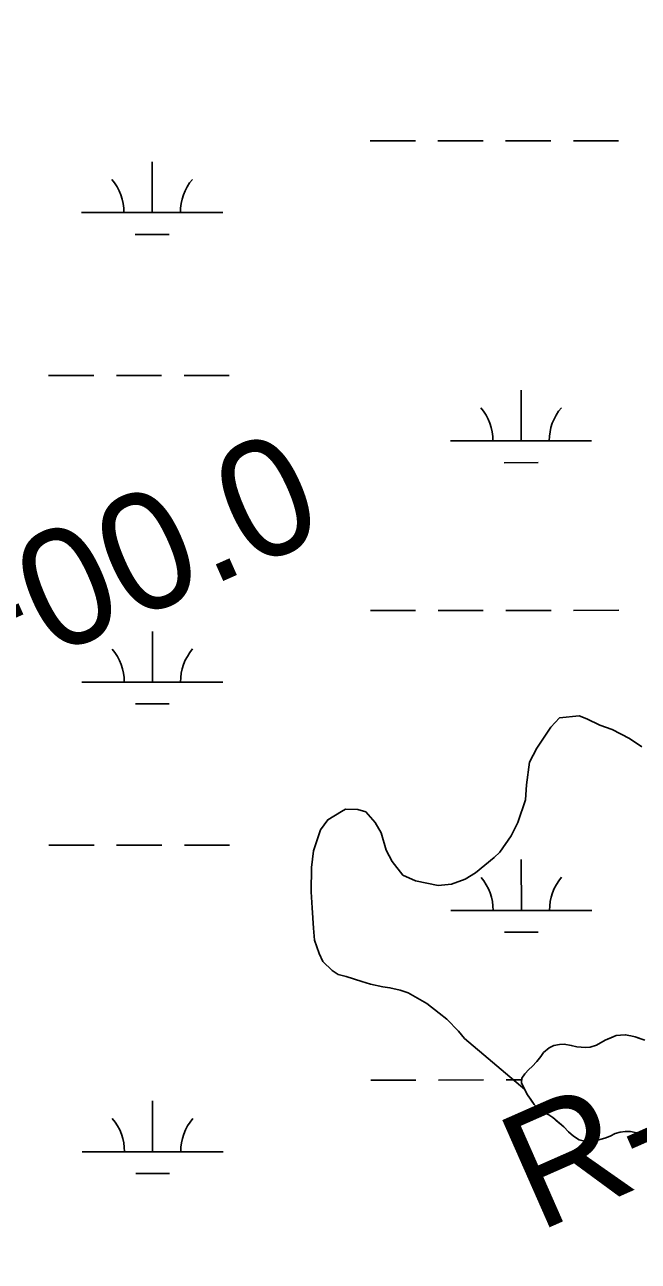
# Model space of a CAD drawing. Extents: x 3279314 to 3317160, y 734079 to 759431.
# Drawn here: x 3303655 to 3304090, y 755896 to 756772 of the extents above; entities that cross this region are included whole.
import ezdxf

# ---------------------------------------------------------------- set-up
doc = ezdxf.new("R2010")
doc.units = 0
for name, color, linetype in [('V-RIVR-EDGE', 7, 'Continuous'), ('V-RIVR-RANG-IDEN', 7, 'Continuous'), ('V-SITE-VEGE', 7, 'Continuous'), ('V-TOPO-SHOR', 7, 'Continuous'), ('V-WETL-SWMP', 7, 'Continuous')]:
    doc.layers.add(name, color=color, linetype=linetype)

msp = doc.modelspace()

# ---------------------------------------------------------------- linework, layer by layer
at = {"layer": 'V-RIVR-EDGE'}
msp.add_spline([(3303998.95, 754506.87), (3303989.77, 754521.34), (3303978.34, 754531.32), (3303965.43, 754546.04), (3303953.53, 754564.5), (3303933.92, 754589.94), (3303926.24, 754604.65), (3303910.12, 754628.84), (3303890.77, 754660.26), (3303871.42, 754688.19), (3303840.15, 754728.6), (3303812.37, 754770.5), (3303795.5, 754793.94), (3303781.59, 754806.43), (3303767.17, 754816.92), (3303755.24, 754825.41), (3303748.3, 754835.39), (3303748.34, 754852.32), (3303743.88, 754863.29), (3303713.08, 754891.25), (3303687.75, 754915.21), (3303664.91, 754944.65), (3303641.58, 754971.59), (3303636.63, 754985.55), (3303631.69, 754999.5), (3303610.34, 755026.44), (3303587.49, 755047.91), (3303571.62, 755073.85), (3303544.82, 755111.76), (3303527.48, 755147.15), (3303499.73, 755199.51), (3303482.85, 755221.46), (3303460.51, 755247.9), (3303426.27, 755297.29), (3303396.97, 755329.72), (3303386.04, 755336.72), (3303375.58, 755336.75), (3303371.61, 755341.24), (3303369.14, 755349.21), (3303361.73, 755372.63), (3303353.31, 755394.57), (3303341.41, 755413.02), (3303327.99, 755425), (3303308.11, 755437.5), (3303291.73, 755460.45), (3303274.36, 755484.89), (3303267.93, 755499.35), (3303257.01, 755514.31), (3303246.58, 755524.79), (3303231.66, 755534.29), (3303226.7, 755540.78), (3303225.74, 755557.21), (3303214.83, 755574.17), (3303191.49, 755598.13), (3303182.54, 755603.63), (3303170.6, 755607.64), (3303167.62, 755612.13), (3303163.65, 755618.61), (3303159.72, 755637.54), (3303139.85, 755660), (3303125.95, 755674.48), (3303118.5, 755683.95), (3303111.56, 755695.42), (3303097.64, 755706.91), (3303080.78, 755731.85), (3303061.4, 755750.82), (3303040.04, 755771.29), (3303029.63, 755788.25), (3303016.75, 755815.17), (3303001.89, 755849.06), (3302980.09, 755893.43), (3302974.16, 755912.37), (3302953.33, 755943.79), (3302938.44, 755965.74), (3302935.98, 755978.19), (3302927.07, 755998.13), (3302904.24, 756028.57), (3302887.38, 756055), (3302879.45, 756071.95), (3302877.99, 756083.9), (3302878.54, 756106.31), (3302876.08, 756118.27), (3302862.21, 756149.67), (3302845.83, 756169.63), (3302822.97, 756188.61), (3302814.02, 756193.61), (3302801.08, 756194.64), (3302788.63, 756195.17), (3302782.17, 756198.67), (3302778.2, 756204.15), (3302777.22, 756214.12), (3302768.29, 756227.08), (3302754.88, 756241.56), (3302745.94, 756250.05), (3302731.05, 756268.51), (3302708.21, 756293.96), (3302697.77, 756301.95), (3302684.86, 756317.42), (3302661.04, 756350.84), (3302637.74, 756390.73), (3302617.9, 756423.15), (3302584.17, 756476.51), (3302564.34, 756511.92), (3302541.52, 756546.83), (3302524.17, 756578.24), (3302510.28, 756600.19), (3302479.52, 756643.09), (3302453.19, 756670.54), (3302439.8, 756689), (3302431.37, 756703.46), (3302405.05, 756734.89), (3302380.25, 756771.8), (3302359.4, 756800.24), (3302351.97, 756815.19), (3302323.69, 756854.6), (3302288.97, 756909.96), (3302249.26, 756961.84), (3302236.35, 756976.81), (3302225.45, 756997.75), (3302210.05, 757013.73), (3302196.65, 757031.19), (3302186.24, 757051.63), (3302167.38, 757076.08), (3302143.55, 757105.02), (3302115.24, 757134.46), (3302091.9, 757161.41), (3302068.07, 757189.85), (3302041.76, 757220.29), (3302022.91, 757249.22), (3302008.03, 757276.15), (3302002.57, 757283.13), (3301996.11, 757286.13), (3301989.16, 757297.6), (3301980.73, 757308.08), (3301970.29, 757317.57), (3301966.32, 757322.56), (3301955.93, 757348.48), (3301949.74, 757363.68), (3301940.55, 757373.16), (3301927.14, 757384.9), (3301925.65, 757389.14), (3301927.43, 757401.83), (3301925.46, 757411.54), (3301921.01, 757426.24), (3301919.54, 757434.21), (3301918.81, 757440.44), (3301914.84, 757445.43), (3301903.41, 757456.41), (3301896.47, 757469.38)], degree=3, dxfattribs=at)
at = {"layer": 'V-SITE-VEGE'}
msp.add_lwpolyline([(3304092.72, 756260.18), (3304083.92, 756265.98), (3304071.77, 756272.42), (3304062.9, 756275.43), (3304053.82, 756279.88), (3304048.29, 756282.09), (3304034.28, 756280.58), (3304028.21, 756274.02), (3304018.35, 756259.16), (3304013.08, 756249.22), (3304011.02, 756233.07), (3304010.21, 756222.46), (3304004.79, 756206.38), (3304000.1, 756196.99), (3303992, 756185.45), (3303987.99, 756181.63), (3303974.87, 756170.76), (3303967.5, 756166.46), (3303957.92, 756162.78), (3303948.39, 756161.89), (3303932.25, 756165.07), (3303923.41, 756169.2), (3303915.81, 756178.88), (3303911.53, 756186.81), (3303907.92, 756199.19), (3303903.62, 756206.56), (3303897.09, 756213.98), (3303891.54, 756215.79), (3303882.6, 756216.01), (3303879.77, 756214.39), (3303870.12, 756208.48), (3303864.92, 756201.34), (3303860.09, 756186.36), (3303858.7, 756174.65), (3303858.28, 756157.33), (3303859.13, 756146.13), (3303859.9, 756131.58), (3303860.82, 756123.17), (3303863.95, 756113.6), (3303866.61, 756107.94), (3303873.16, 756101.64), (3303877.56, 756098.73), (3303883.13, 756097.49), (3303894.22, 756093.87), (3303900.33, 756092.04), (3303909.22, 756090.15), (3303914.24, 756089.48), (3303921.46, 756087.63), (3303927.01, 756085.82), (3303940.25, 756078.24), (3303949.02, 756071.32), (3303954.52, 756067.27), (3303962.7, 756058.69), (3303967.05, 756053.56), (3304009.72, 756017.24), (3304011.64, 756013.52), (3304016.44, 756006.78), (3304019.28, 756004.02), (3304022.94, 756001.45), (3304026.83, 755999.49), (3304029.69, 755997.56), (3304037.4, 755990.95), (3304040.83, 755987.35), (3304044.29, 755984.36), (3304048.37, 755981.78), (3304051.24, 755980.88), (3304055.59, 755980.78), (3304059.74, 755981.09), (3304066.41, 755982.8), (3304070.38, 755984.36), (3304073.95, 755986.14), (3304077.49, 755987.09), (3304080.82, 755987.63), (3304084.75, 755987.54), (3304089.29, 755986.6), (3304092.56, 755985.07)], dxfattribs=at)
at = {"layer": 'V-TOPO-SHOR'}
msp.add_lwpolyline([(3304091.3, 756053.46), (3304088.01, 756054.57), (3304084.93, 756055.47), (3304081.01, 756056.19), (3304077.69, 756055.85), (3304074.57, 756055.51), (3304070.39, 756053.75), (3304066.83, 756052.18), (3304063.89, 756050.59), (3304060.53, 756048.81), (3304056.15, 756047.26), (3304052.83, 756047.13), (3304049.73, 756047.41), (3304046.63, 756047.69), (3304042.72, 756048.61), (3304037.76, 756049.35), (3304034.44, 756049.23), (3304030.29, 756048.5), (3304027.14, 756046.92), (3304023.12, 756043.49), (3304021.19, 756040.64), (3304018.21, 756037.19), (3304015.02, 756033.74), (3304012.69, 756031.52), (3304009.71, 756028.48), (3304007.57, 756025.43), (3304007.49, 756022.12), (3304009.26, 756018.14), (3304011.64, 756013.52), (3304014.04, 756010.15), (3304016.44, 756006.78), (3304019.28, 756004.02), (3304022.95, 756001.45), (3304026.83, 755999.49), (3304029.69, 755997.56), (3304032.12, 755995.43), (3304037.4, 755990.95), (3304040.83, 755987.35), (3304044.29, 755984.36), (3304048.37, 755981.78), (3304051.24, 755980.88), (3304055.59, 755980.78), (3304059.74, 755981.09), (3304066.41, 755982.8), (3304070.38, 755984.36), (3304073.95, 755986.14), (3304077.49, 755987.09), (3304080.82, 755987.63), (3304084.75, 755987.54), (3304089.29, 755986.6), (3304092.56, 755985.07)], dxfattribs=at)
at = {"layer": 'V-WETL-SWMP'}
for p, q in [((3303900.21, 756689.39), (3303932.21, 756689.41)), ((3303948.21, 756689.42), (3303980.21, 756689.43)), ((3303996.21, 756689.44), (3304028.21, 756689.46)), ((3304044.21, 756689.46), (3304076.21, 756689.48)), ((3303745.65, 756638.57), (3303745.63, 756674.57)), ((3303695.65, 756638.54), (3303795.65, 756638.6)), ((3303733.66, 756623.13), (3303757.66, 756623.15)), ((3303672.3, 756523.1), (3303704.3, 756523.12)), ((3303720.3, 756523.13), (3303752.3, 756523.14)), ((3303768.3, 756523.15), (3303800.3, 756523.17)), ((3304007.17, 756476.84), (3304007.15, 756512.84)), ((3303957.17, 756476.82), (3304057.17, 756476.87)), ((3303995.17, 756461.4), (3304019.17, 756461.42)), ((3303948.38, 756356.74), (3303980.38, 756356.76)), ((3303996.38, 756356.76), (3304028.38, 756356.78)), ((3304044.38, 756356.79), (3304076.38, 756356.81)), ((3303900.38, 756356.72), (3303932.38, 756356.73)), ((3303745.82, 756305.9), (3303745.8, 756341.9)), ((3303695.82, 756305.87), (3303795.82, 756305.92)), ((3303733.83, 756290.46), (3303757.83, 756290.47)), ((3303672.47, 756190.43), (3303704.47, 756190.44)), ((3303720.47, 756190.45), (3303752.47, 756190.47)), ((3303768.47, 756190.47), (3303800.47, 756190.49)), ((3304007.34, 756144.17), (3304007.32, 756180.17)), ((3303957.34, 756144.14), (3304057.34, 756144.19)), ((3303995.34, 756128.73), (3304019.34, 756128.74)), ((3304060.53, 756048.81), (3304066.83, 756052.18)), ((3304060.53, 756048.81), (3304066.83, 756052.18)), ((3304066.83, 756052.18), (3304074.57, 756055.51)), ((3304066.83, 756052.18), (3304074.57, 756055.51)), ((3304074.57, 756055.51), (3304081.01, 756056.19)), ((3304074.57, 756055.51), (3304081.01, 756056.19)), ((3304081.01, 756056.19), (3304084.93, 756055.47)), ((3304081.01, 756056.19), (3304084.93, 756055.47)), ((3304084.93, 756055.47), (3304088.01, 756054.57)), ((3304084.93, 756055.47), (3304088.01, 756054.57)), ((3304088.01, 756054.57), (3304094.8, 756052.34)), ((3304088.01, 756054.57), (3304094.8, 756052.34)), ((3304021.19, 756040.64), (3304023.12, 756043.49)), ((3304021.19, 756040.64), (3304023.12, 756043.49)), ((3304023.12, 756043.49), (3304027.14, 756046.91)), ((3304023.12, 756043.49), (3304027.14, 756046.91)), ((3304027.14, 756046.91), (3304030.29, 756048.5)), ((3304027.14, 756046.91), (3304030.29, 756048.5)), ((3304030.29, 756048.5), (3304034.45, 756049.23)), ((3304030.29, 756048.5), (3304034.45, 756049.23)), ((3304034.45, 756049.23), (3304037.76, 756049.35)), ((3304034.45, 756049.23), (3304037.76, 756049.35)), ((3304037.76, 756049.35), (3304042.72, 756048.61)), ((3304037.76, 756049.35), (3304042.72, 756048.61)), ((3304042.72, 756048.61), (3304046.63, 756047.69)), ((3304042.72, 756048.61), (3304046.63, 756047.69)), ((3304046.63, 756047.69), (3304052.83, 756047.13)), ((3304046.63, 756047.69), (3304052.83, 756047.13)), ((3304052.83, 756047.13), (3304056.15, 756047.26)), ((3304052.83, 756047.13), (3304056.15, 756047.26)), ((3304056.15, 756047.26), (3304060.53, 756048.81)), ((3304056.15, 756047.26), (3304060.53, 756048.81)), ((3304012.69, 756031.52), (3304015.02, 756033.74)), ((3304012.69, 756031.52), (3304015.02, 756033.74)), ((3304015.02, 756033.74), (3304018.21, 756037.19)), ((3304015.02, 756033.74), (3304018.21, 756037.19)), ((3304018.21, 756037.19), (3304021.19, 756040.64)), ((3304018.21, 756037.19), (3304021.19, 756040.64)), ((3303900.55, 756024.04), (3303932.55, 756024.06)), ((3303948.55, 756024.07), (3303980.55, 756024.08)), ((3303996.55, 756024.09), (3304007.54, 756024.1)), ((3304007.49, 756022.11), (3304007.57, 756025.43)), ((3304007.49, 756022.11), (3304007.57, 756025.43)), ((3304007.57, 756025.43), (3304009.71, 756028.48)), ((3304007.57, 756025.43), (3304009.71, 756028.48)), ((3304009.71, 756028.48), (3304012.69, 756031.52)), ((3304009.71, 756028.48), (3304012.69, 756031.52)), ((3304009.26, 756018.14), (3304007.49, 756022.11)), ((3304009.26, 756018.14), (3304007.49, 756022.11)), ((3304011.64, 756013.52), (3304009.26, 756018.14)), ((3304011.64, 756013.52), (3304009.26, 756018.14)), ((3303745.99, 755973.22), (3303745.97, 756009.22)), ((3304016.45, 756006.78), (3304011.64, 756013.52)), ((3304016.45, 756006.78), (3304011.64, 756013.52)), ((3304019.28, 756004.02), (3304016.45, 756006.78)), ((3304019.28, 756004.02), (3304016.45, 756006.78)), ((3304022.95, 756001.45), (3304019.28, 756004.02)), ((3304022.95, 756001.45), (3304019.28, 756004.02)), ((3304026.83, 755999.49), (3304022.95, 756001.45)), ((3304026.83, 755999.49), (3304022.95, 756001.45)), ((3304029.69, 755997.56), (3304026.83, 755999.49)), ((3304029.69, 755997.56), (3304026.83, 755999.49)), ((3304037.4, 755990.95), (3304029.69, 755997.56)), ((3304037.4, 755990.95), (3304029.69, 755997.56)), ((3304040.84, 755987.35), (3304037.4, 755990.95)), ((3304040.84, 755987.35), (3304037.4, 755990.95)), ((3304044.29, 755984.36), (3304040.84, 755987.35)), ((3304044.29, 755984.36), (3304040.84, 755987.35)), ((3304048.37, 755981.78), (3304044.29, 755984.36)), ((3304048.37, 755981.78), (3304044.29, 755984.36)), ((3304051.25, 755980.88), (3304048.37, 755981.78)), ((3304051.25, 755980.88), (3304048.37, 755981.78)), ((3304055.59, 755980.78), (3304051.25, 755980.88)), ((3304055.59, 755980.78), (3304051.25, 755980.88)), ((3304059.74, 755981.09), (3304055.59, 755980.78)), ((3304059.74, 755981.09), (3304055.59, 755980.78)), ((3304066.41, 755982.8), (3304059.74, 755981.09)), ((3304066.41, 755982.8), (3304059.74, 755981.09)), ((3304070.38, 755984.36), (3304066.41, 755982.8)), ((3304070.38, 755984.36), (3304066.41, 755982.8)), ((3304073.95, 755986.14), (3304070.38, 755984.36)), ((3304073.95, 755986.14), (3304070.38, 755984.36)), ((3304077.49, 755987.09), (3304073.95, 755986.14)), ((3304077.49, 755987.09), (3304073.95, 755986.14)), ((3304080.82, 755987.63), (3304077.49, 755987.09)), ((3304080.82, 755987.63), (3304077.49, 755987.09)), ((3304084.75, 755987.54), (3304080.82, 755987.63)), ((3304084.75, 755987.54), (3304080.82, 755987.63)), ((3304089.29, 755986.6), (3304084.75, 755987.54)), ((3304089.29, 755986.6), (3304084.75, 755987.54)), ((3304092.56, 755985.07), (3304089.29, 755986.6)), ((3304092.56, 755985.07), (3304089.29, 755986.6)), ((3303695.99, 755973.2), (3303795.99, 755973.25)), ((3303734, 755957.78), (3303758, 755957.8))]:
    msp.add_line(p, q, dxfattribs=at)
for centre, start, end in [((3303690.41, 756639.02), 359.25735, 40.801), ((3303800.89, 756639.07), 139.25734, 180.801), ((3303951.92, 756477.29), 359.25735, 40.801), ((3304062.41, 756477.34), 139.25734, 180.801), ((3303690.57, 756306.34), 359.25735, 40.801), ((3303801.06, 756306.4), 139.25734, 180.801), ((3303952.09, 756144.61), 359.25735, 40.801), ((3304062.58, 756144.67), 139.25734, 180.801), ((3303690.74, 755973.67), 359.25735, 40.801), ((3303801.23, 755973.72), 139.25734, 180.801)]:
    msp.add_arc(centre, 35.25, start, end, dxfattribs=at)

# ---------------------------------------------------------------- texts
at = {"layer": 'V-RIVR-RANG-IDEN'}
for s, rotation, p in [('R-165+00.0', 23.92467, (3303338.35, 756174.51)), ('R-170+20.0', 23.79346, (3304019, 755916.04))]:
    msp.add_text(s, height=83, rotation=rotation, dxfattribs=at).set_placement(p)

doc.saveas('drawing.dxf')
